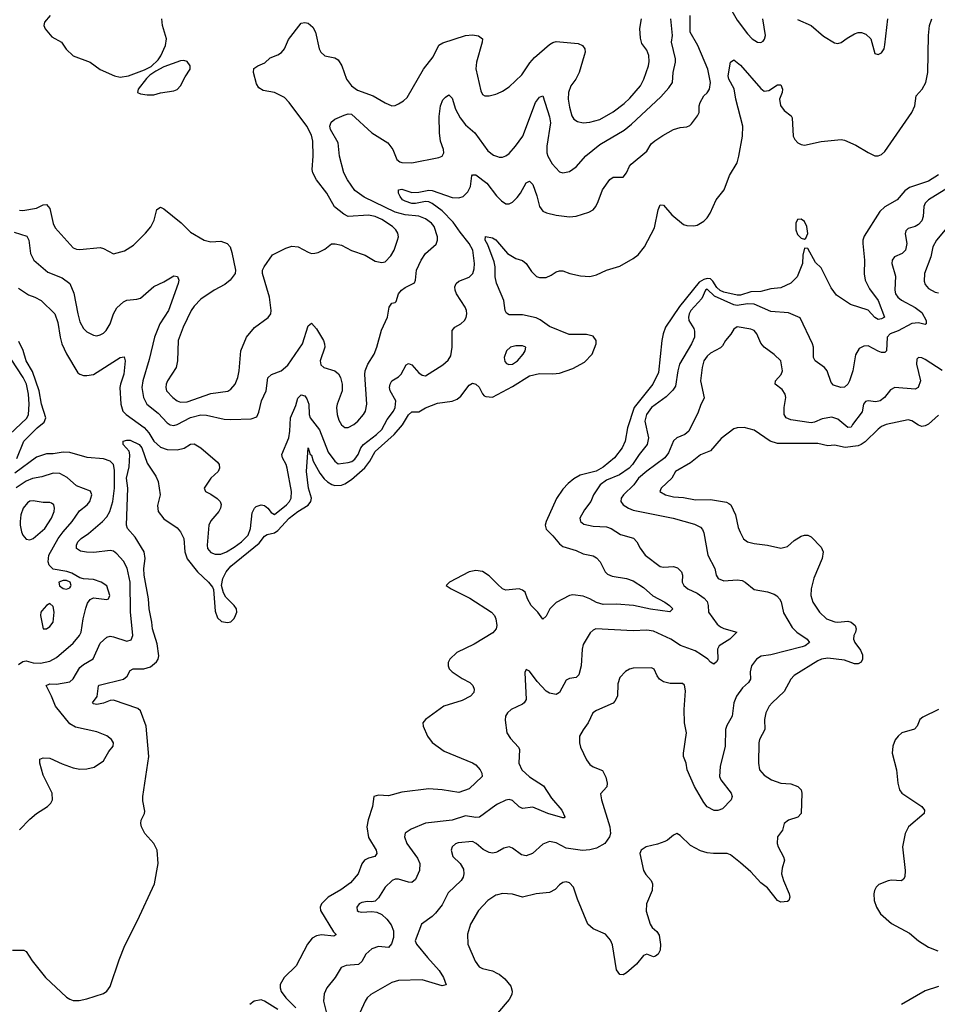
# Model space of a CAD drawing. Header units: inches. Extents: x 2001573 to 2220545, y 644482 to 846830.
# Tile 670 of 755: x 2137150 to 2142623, y 790531 to 796404. Entities that reach past the tile are written whole.
import ezdxf

# ---------------------------------------------------------------- set-up
doc = ezdxf.new("R2010")
doc.units = ezdxf.units.IN
doc.header["$MEASUREMENT"] = 0
doc.layers.add('C1739', color=7, linetype='Continuous')
doc.layers.add('C1749', color=7, linetype='Continuous')

msp = doc.modelspace()

# ---------------------------------------------------------------- linework, layer by layer
at = {"layer": 'C1739', "color": 5}
for points, elevation in [([(2137331.7, 796430), (2137298.7, 796390), (2137295.3, 796370), (2137302.6, 796350), (2137342, 796302), (2137400.7, 796270), (2137428.5, 796228.5), (2137468.4, 796188.4), (2137570.4, 796150.3), (2137630, 796108), (2137716.3, 796070), (2137750, 796062.4), (2137799.1, 796070), (2137894.8, 796105.2), (2137934.5, 796125.5), (2137975.9, 796164.1), (2137991.9, 796188.1), (2138019.9, 796250), (2138026.2, 796290), (2138002.5, 796370), (2137998, 796410)], 320), ([(2137150, 795267.7), (2137170, 795265.5), (2137250, 795280.7), (2137290, 795299.6), (2137310, 795301.1), (2137330, 795277.3), (2137349.5, 795189.5), (2137362.3, 795162.3), (2137470, 795043.1), (2137490, 795035.2), (2137510, 795034), (2137630, 795044.6), (2137650, 795040.3), (2137710, 795007.7), (2137774.9, 795025.1), (2137830, 795059.3), (2137901.1, 795130), (2137932.2, 795167.8), (2137951.5, 795208.5), (2137967.6, 795272.4), (2137990, 795285.3), (2138010, 795275.6), (2138113.2, 795193.2), (2138170, 795137.6), (2138250, 795088.7), (2138290, 795079.5), (2138350, 795083.1), (2138388.6, 795068.6), (2138404.9, 795050), (2138416.5, 795016.5), (2138436.5, 794910), (2138434.9, 794890), (2138404.9, 794850), (2138374.5, 794825.5), (2138309.6, 794790.4), (2138230, 794737.3), (2138190, 794696.2), (2138172.6, 794670), (2138126, 794570), (2138094.8, 794490), (2138091, 794370), (2138083.6, 794330), (2138031.3, 794250), (2138023.2, 794230), (2138021.2, 794210), (2138026, 794190), (2138063.6, 794150), (2138090, 794130.2), (2138110, 794122.5), (2138150, 794125.3), (2138290, 794174.6), (2138391.9, 794188.1), (2138410, 794199.6), (2138434.5, 794230), (2138450.6, 794269.4), (2138459.4, 794310), (2138469.9, 794430), (2138502.7, 794510), (2138550, 794569.1), (2138632.5, 794627.5), (2138647.7, 794650), (2138649.8, 794670.2), (2138641.1, 794750), (2138597.7, 794890), (2138599.1, 794910), (2138608, 794930), (2138657.7, 795002.3), (2138737.6, 795042.4), (2138774.3, 795054.3), (2138810.2, 795050.2), (2138870, 795018), (2138890, 795010.5), (2138910, 795010.6), (2138930, 795015.5), (2138970, 795035.5), (2139010, 795067.3), (2139032.5, 795067.5), (2139070, 795058.9), (2139130, 795028.2), (2139210, 794999.5), (2139270, 794964.5), (2139310, 794955.6), (2139330, 794960.3), (2139363.7, 794996.3), (2139383.5, 795030), (2139404.5, 795090), (2139408.7, 795110), (2139406.4, 795130), (2139394.5, 795150), (2139374.2, 795170), (2139310, 795212.3), (2139270, 795231.2), (2139230, 795238.4), (2139109.9, 795229.9), (2139083.4, 795243.4), (2139027.9, 795287.9), (2138981.7, 795370), (2138920.4, 795450), (2138898.5, 795490), (2138894.5, 795510), (2138900.9, 795590), (2138898.7, 795678.7), (2138890, 795714.5), (2138862, 795770), (2138757.6, 795910), (2138730, 795939.8), (2138670, 795969.8), (2138602.3, 795982.3), (2138577.5, 795997.5), (2138562.5, 796022.5), (2138544.3, 796090), (2138547.7, 796112.3), (2138570, 796128.4), (2138612.9, 796147.1), (2138643.6, 796176.4), (2138690, 796194.3), (2138712.1, 796207.9), (2138729, 796231), (2138754.1, 796285.9), (2138830, 796383.7), (2138850, 796387.9), (2138870, 796382.7), (2138898.9, 796358.9), (2138914.2, 796330), (2138937.3, 796230), (2138946.7, 796210), (2138969.5, 796189.5), (2139030, 796177.1), (2139050, 796163.9), (2139071.6, 796130), (2139099.4, 796050), (2139130, 796009.2), (2139164.8, 795984.8), (2139259.3, 795950), (2139330, 795907.6), (2139370, 795890.4), (2139390, 795893), (2139410, 795903), (2139439.8, 795920.2), (2139460.3, 795939.7), (2139559.5, 796110), (2139616.9, 796183.1), (2139650, 796251.7), (2139674.1, 796265.9), (2139809.8, 796310.2), (2139850, 796313.8), (2139887.4, 796307.4), (2139910.3, 796290), (2139908.9, 796270), (2139873.9, 796150), (2139871.6, 796111.6), (2139900.3, 795980.3), (2139910, 795958.8), (2139924.7, 795950), (2139950, 795950.5), (2139990, 795960.5), (2140000, 795964.7)], 280), ([(2137116.6, 795136.6), (2137193.2, 795113.2), (2137205.8, 795090), (2137215.8, 795010), (2137235.3, 794970), (2137317.5, 794897.5), (2137404.3, 794864.3), (2137449, 794830), (2137472.3, 794772.3), (2137496.2, 794650), (2137510, 794601.3), (2137530, 794563.1), (2137550, 794542), (2137590, 794522), (2137610, 794518.6), (2137630, 794523.8), (2137650, 794533.4), (2137666.6, 794550), (2137689.8, 794590), (2137710.4, 794649.6), (2137730, 794684.9), (2137770, 794721.3), (2137790.3, 794730.3), (2137850, 794736.9), (2137870, 794743.6), (2137950, 794812.2), (2138010, 794840.9), (2138070, 794877), (2138092.2, 794872.2), (2138098.7, 794850), (2138096, 794830), (2138038.7, 794670), (2137987, 794590), (2137953.4, 794510), (2137922.7, 794377.3), (2137885.1, 794250), (2137879.8, 794210), (2137887.8, 794150), (2137907.8, 794110), (2137976.7, 794056.7), (2138030, 793998.6), (2138047.6, 793987.6), (2138070, 793984.2), (2138090, 793989.5), (2138168.3, 794031.7), (2138230, 794046.6), (2138265.3, 794045.3), (2138370, 794022.3), (2138410, 794019.2), (2138530, 794022.6), (2138564.4, 794035.6), (2138577.5, 794062.5), (2138591.9, 794130), (2138619.4, 794190), (2138631.2, 794268.8), (2138651.2, 794288.8), (2138710, 794310.3), (2138750, 794343.6), (2138836.8, 794470), (2138870, 794578.8), (2138890, 794594), (2138920.5, 794560.5), (2138962, 794490), (2138968.9, 794470), (2138970.2, 794450), (2138942.9, 794370), (2138946.3, 794346.3), (2138964.9, 794330), (2139030.2, 794310.2), (2139051.8, 794291.8), (2139064.4, 794270), (2139072.8, 794230), (2139072.8, 794190), (2139044.5, 794110), (2139040.7, 794090), (2139043.2, 794050), (2139054.5, 794014.5), (2139070, 793986.7), (2139090, 793971.7), (2139110, 793971.6), (2139143.6, 793990), (2139166.6, 794010), (2139201.7, 794050), (2139213.1, 794070), (2139219.8, 794110), (2139207.8, 794287.8), (2139210.7, 794310), (2139226.8, 794350), (2139263.7, 794410), (2139281.2, 794450), (2139307.9, 794552.1), (2139343.5, 794630), (2139354, 794690), (2139370, 794713), (2139390, 794717.3), (2139396.6, 794723.4), (2139409.6, 794770), (2139427, 794790), (2139450, 794806.7), (2139505.8, 794834.2), (2139511.5, 794850), (2139517.2, 794910), (2139544.5, 794970), (2139569.9, 795010.1), (2139633.8, 795066.2), (2139643.1, 795090), (2139642.8, 795110), (2139621.6, 795170), (2139605.6, 795190), (2139570, 795216.3), (2139531.8, 795231.8), (2139450, 795239.7), (2139390, 795256.5), (2139205.1, 795345.1), (2139150, 795386), (2139104.7, 795450), (2139083.9, 795490), (2139058, 795590), (2139049.9, 795670), (2139004.2, 795750), (2138999.2, 795770), (2139007.4, 795792.6), (2139029.9, 795810.1), (2139084.9, 795835.1), (2139110, 795841.9), (2139130, 795839.8), (2139250, 795729.4), (2139346.3, 795670), (2139375.3, 795630), (2139399.6, 795570), (2139416.9, 795556.9), (2139430, 795552.6), (2139490, 795551.4), (2139650, 795582.7), (2139670.6, 795589.4), (2139680.3, 795610), (2139678.9, 795630), (2139660, 795680), (2139654.9, 795730), (2139652.4, 795827.6), (2139659.3, 795890), (2139674.5, 795925.5), (2139690, 795943), (2139710, 795955.5), (2139730, 795936.3), (2139750.1, 795870), (2139778.2, 795818.2), (2139810, 795777.8), (2139865, 795730), (2139942, 795622), (2139976.7, 795596.7), (2140000, 795588.3)], 260), ([(2137142.4, 794802.4), (2137203.1, 794763.1), (2137240.5, 794750), (2137277.6, 794730), (2137360.3, 794650), (2137378.6, 794598.6), (2137390.8, 794510), (2137402.5, 794470), (2137430, 794411.6), (2137498, 794298), (2137510, 794288.9), (2137530, 794282.7), (2137550, 794281.2), (2137590, 794288.4), (2137749.5, 794390), (2137774, 794394), (2137779.5, 794370), (2137771.7, 794290), (2137750.9, 794230), (2137748.6, 794210), (2137752.9, 794110), (2137764.7, 794070), (2137785.5, 794050), (2137892, 793972), (2137919.9, 793939.9), (2137950.8, 793890), (2137990, 793853.6), (2138030, 793839.8), (2138090, 793838.2), (2138130.8, 793849.2), (2138170, 793872.2), (2138190, 793874), (2138231.2, 793851.2), (2138330, 793765.5), (2138339.5, 793750), (2138342.3, 793730), (2138333.1, 793710), (2138290.4, 793670), (2138251.3, 793610), (2138258, 793590), (2138290, 793574.8), (2138328.3, 793548.3), (2138346.8, 793530), (2138352.4, 793512.4), (2138347.7, 793490), (2138337.1, 793470), (2138290, 793415.6), (2138278.5, 793390), (2138267.6, 793270), (2138270.3, 793250), (2138290, 793225.2), (2138315.5, 793215.5), (2138350, 793215.5), (2138384.7, 793230), (2138430, 793257), (2138473.7, 793290), (2138512.8, 793330), (2138526.5, 793370), (2138536.4, 793463.5), (2138549.9, 793490.1), (2138560.4, 793499.6), (2138590, 793510.2), (2138610, 793506), (2138630.8, 793490.8), (2138650, 793464.9), (2138670, 793452), (2138740.7, 793510), (2138758.5, 793530), (2138768.9, 793550), (2138770.6, 793590), (2138744.8, 793730), (2138739.8, 793750), (2138718, 793790), (2138714.2, 793810), (2138756.1, 793910), (2138762.3, 793950), (2138765, 794030), (2138797.4, 794102.6), (2138810, 794147.3), (2138821.1, 794158.9), (2138830, 794165.7), (2138850, 794160.3), (2138863.5, 794143.5), (2138875.2, 794110), (2138876.6, 794050), (2138882.5, 794030), (2138938.1, 793958.1), (2138990, 793825.1), (2139030, 793771.2), (2139050, 793755.5), (2139110, 793762.3), (2139131.5, 793768.5), (2139150, 793782.7), (2139168.1, 793810), (2139185.2, 793850), (2139200.5, 793870), (2139279.1, 793930), (2139310, 793959.4), (2139341.1, 794018.9), (2139379.9, 794070), (2139390.4, 794090), (2139393.1, 794130), (2139360.3, 794190), (2139356.1, 794210), (2139359.1, 794230), (2139370, 794250.5), (2139410, 794273), (2139425.1, 794290), (2139454.6, 794345.4), (2139470, 794353.4), (2139490, 794345.5), (2139530, 794297.8), (2139550, 794283.8), (2139570, 794279.7), (2139674.9, 794345.1), (2139706.1, 794373.9), (2139721.6, 794398.4), (2139729.9, 794450), (2139729.1, 794550.9), (2139745.1, 794570), (2139780.7, 794590), (2139803.6, 794610), (2139812.9, 794627.1), (2139816.4, 794650), (2139815, 794670), (2139807.4, 794690), (2139755.3, 794770), (2139746.8, 794790), (2139745.1, 794810), (2139753.6, 794830), (2139770, 794844.9), (2139830, 794868.9), (2139852.4, 794890), (2139860.9, 794919.1), (2139863.4, 794950), (2139851.9, 795030), (2139831, 795070), (2139776.5, 795136.5), (2139736, 795196), (2139670, 795263.2), (2139610, 795307.9), (2139590, 795317.5), (2139570, 795320.1), (2139510, 795307.6), (2139490, 795307.6), (2139450, 795321.4), (2139433.6, 795330), (2139419.7, 795350), (2139409.7, 795370), (2139409.7, 795390.3), (2139430, 795392.4), (2139490, 795373.7), (2139530, 795375.3), (2139590, 795386.9), (2139610, 795384.5), (2139730, 795342.7), (2139770, 795341.4), (2139794.3, 795350), (2139823.5, 795376.5), (2139839.8, 795410), (2139847.1, 795472.9), (2139850, 795478.8), (2139870, 795478.4), (2139936.5, 795430), (2139994.2, 795354.2), (2140000, 795348.4)], 240), ([(2140000, 794817.8), (2139993.4, 794833.4), (2139986.2, 794870), (2139986.8, 794930), (2139980.5, 794960.5), (2139942.2, 795062.2), (2139926.4, 795090), (2139928.5, 795111.5), (2139970, 795104), (2139990, 795091.3), (2140000, 795079.7)], 220), ([(2137132.5, 793787.5), (2137174.6, 793890), (2137255.2, 793970), (2137296.3, 794003.7), (2137306.2, 794030), (2137280.3, 794110), (2137265.9, 794190), (2137226.1, 794306.1), (2137189.9, 794370), (2137171.4, 794431.4), (2137144.9, 794484.9)], 240), ([(2137090.5, 793930), (2137192.5, 794027.5), (2137202.3, 794050), (2137206.2, 794110), (2137202.5, 794170), (2137190.6, 794230), (2137172, 794270), (2137098.9, 794378.9)], 260), ([(2137106.9, 790853.1), (2137174.7, 790854.7), (2137190, 790846.7), (2137225, 790790), (2137305.2, 790690), (2137430, 790574), (2137450, 790561.1), (2137470, 790553.4), (2137505.6, 790554.4), (2137550, 790563.1), (2137650, 790595.8), (2137670.8, 790609.2), (2137690, 790636.9), (2137743.3, 790796.7), (2137777.8, 790882.2), (2137852.3, 791030), (2137953.9, 791250), (2137975.9, 791370), (2137970.6, 791450), (2137950, 791489.6), (2137896.9, 791550), (2137876.2, 791590), (2137873.6, 791610), (2137875.1, 791630), (2137894.7, 791670), (2137896.6, 791683.4), (2137884.6, 791744.6), (2137884.1, 791770), (2137919.9, 792010), (2137904.6, 792190), (2137870, 792282.4), (2137855, 792295), (2137710, 792344.6), (2137690, 792344.2), (2137650, 792327.7), (2137610, 792319.8), (2137590, 792324), (2137585.3, 792330), (2137612.6, 792367.4), (2137621, 792430), (2137625, 792435), (2137769.9, 792470.1), (2137791.8, 792488.2), (2137810, 792522.4), (2137827.2, 792532.8), (2137890, 792532.7), (2137930, 792544.3), (2137965.9, 792574.1), (2137975.9, 792590), (2137979.6, 792610), (2137970, 792680.7), (2137942.7, 792770), (2137938.8, 792810), (2137921.7, 792890), (2137918.7, 792950), (2137892.2, 793090), (2137891.4, 793130), (2137898.1, 793190), (2137893.7, 793230), (2137838.4, 793318.4), (2137794, 793370), (2137786.6, 793390), (2137796.3, 793610), (2137788, 793670), (2137802.7, 793737.3), (2137807.9, 793808), (2137803.1, 793830), (2137767.6, 793870), (2137767.6, 793890), (2137790, 793896.5), (2137810, 793895.5), (2137862, 793870), (2137879.5, 793850), (2137910, 793758.7), (2137961.8, 793681.8), (2137976.5, 793650), (2137987.9, 793570), (2137972.9, 793507.1), (2137975.4, 793470), (2138010, 793426.2), (2138090, 793372.4), (2138110, 793350.3), (2138128.4, 793310), (2138134.4, 793230), (2138148.7, 793188.7), (2138210.6, 793110.6), (2138277.4, 793050), (2138300.2, 793020.2), (2138305.3, 793005.3), (2138316.6, 792876.6), (2138330, 792836.3), (2138354.6, 792814.6), (2138390, 792808.9), (2138410, 792812.9), (2138430, 792831.8), (2138437.9, 792850), (2138444.5, 792870), (2138442.6, 792890), (2138429.2, 792910), (2138380, 792960), (2138366, 792986), (2138354.1, 793030), (2138361.1, 793070), (2138381.9, 793110), (2138410, 793144), (2138577.6, 793282.4), (2138610, 793323.5), (2138626.4, 793333.6), (2138670, 793343), (2138690, 793356.7), (2138758.1, 793430), (2138809.9, 793470), (2138871.6, 793508.4), (2138887.4, 793530), (2138890.4, 793550), (2138873, 793610), (2138860.4, 793710), (2138870, 793850.4), (2138882, 793810), (2138890, 793806), (2138900.7, 793770), (2138940, 793700), (2138965.9, 793665.9), (2138986.8, 793646.8), (2139012.1, 793632.1), (2139030, 793626.7), (2139070, 793628.7), (2139090, 793635.5), (2139130, 793660.8), (2139208.3, 793731.7), (2139237.9, 793770), (2139271.1, 793828.9), (2139384.5, 793930), (2139433, 793987), (2139470, 794048.1), (2139490, 794065.2), (2139530, 794064.9), (2139570.5, 794089.4), (2139643.1, 794116.9), (2139730, 794129.3), (2139759.4, 794140.6), (2139781.6, 794158.4), (2139830, 794224.4), (2139850, 794236.4), (2139870, 794230.4), (2139890, 794212.4), (2139910, 794172.7), (2139921.4, 794161.4), (2139930, 794156.1), (2139970, 794153.4), (2140000, 794169.1)], 220), ([(2137149, 791571), (2137210, 791634.8), (2137250, 791669.5), (2137315.8, 791710), (2137336.4, 791730), (2137345.7, 791750), (2137343.1, 791790), (2137290, 791897.2), (2137271.5, 791970), (2137270, 791993.4), (2137290, 792002), (2137330, 791999), (2137404.6, 791964.6), (2137470, 791940.9), (2137510, 791933.1), (2137550, 791934.9), (2137595.4, 791944.6), (2137650, 791983.7), (2137681.7, 792038.3), (2137708.2, 792070), (2137709.7, 792090), (2137698.2, 792110), (2137670, 792132.6), (2137610, 792156.8), (2137483.2, 792183.2), (2137450, 792203.9), (2137364.8, 792310), (2137341, 792370), (2137307.9, 792432.1), (2137330, 792442.2), (2137370, 792440.8), (2137450, 792453.6), (2137470, 792472.9), (2137510, 792539.8), (2137530, 792557), (2137588.6, 792591.4), (2137630, 792685.7), (2137670, 792721.5), (2137690, 792726), (2137710, 792723.2), (2137790, 792697.7), (2137815.4, 792704.6), (2137826, 792730), (2137811.6, 792871.6), (2137808.8, 793050), (2137791.7, 793131.7), (2137770, 793175.1), (2137730, 793219.1), (2137710, 793233.1), (2137690, 793237.4), (2137593.4, 793226.6), (2137548.1, 793228.1), (2137513.1, 793233.1), (2137489.8, 793250), (2137488.9, 793270), (2137498, 793290), (2137517.2, 793310), (2137561, 793339), (2137644.7, 793410), (2137670, 793438), (2137688.4, 793471.6), (2137705.9, 793530), (2137716.5, 793610), (2137716.4, 793716.5), (2137710, 793751.6), (2137689.8, 793770), (2137650, 793784.4), (2137553.3, 793793.3), (2137450, 793823.2), (2137410, 793825.5), (2137350, 793815.2), (2137310, 793813.8), (2137250, 793795.4), (2137120.9, 793699.1)], 240), ([(2137142.8, 792557.2), (2137170, 792575.9), (2137190, 792579.8), (2137230, 792568.8), (2137274.6, 792565.4), (2137330, 792578), (2137370, 792599.1), (2137470, 792684.4), (2137508, 792730), (2137516.5, 792750), (2137529.2, 792830.8), (2137545.3, 792894.7), (2137555.5, 792924.5), (2137570, 792945.5), (2137590, 792955.5), (2137670, 792945.3), (2137679.3, 792950), (2137687.6, 792970), (2137670, 793026.6), (2137636, 793050), (2137590, 793065.1), (2137530, 793068.8), (2137510, 793075.2), (2137462.1, 793102.1), (2137432.1, 793112.1), (2137350, 793126.3), (2137325.4, 793150), (2137319.4, 793170), (2137324.9, 793210), (2137379.4, 793310), (2137408.8, 793350), (2137463.7, 793410), (2137506.2, 793473.9), (2137553.3, 793510), (2137569.6, 793530), (2137581.3, 793570), (2137571.9, 793591.9), (2137490, 793623.5), (2137432.6, 793672.6), (2137390, 793697), (2137350, 793699.9), (2137282.3, 793677.7), (2137227, 793667), (2137190, 793652.5), (2137130, 793611.4)], 260), ([(2140000, 793038), (2139950, 793087), (2139910, 793113.2), (2139870, 793118.8), (2139830.2, 793109.8), (2139714, 793050), (2139694, 793030), (2139723, 793010), (2139834.6, 792954.6), (2139964.4, 792870), (2139981.3, 792850), (2139990.2, 792830), (2139996.9, 792790), (2139991.3, 792770), (2139972.2, 792747.8), (2139859.9, 792680.1), (2139758.2, 792630), (2139715.5, 792590), (2139705.5, 792570), (2139704.9, 792550), (2139712.2, 792532.2), (2139730, 792513.4), (2139790, 792473.6), (2139834.9, 792450), (2139853.2, 792433.2), (2139860.3, 792410), (2139858, 792390), (2139838.7, 792370), (2139790, 792343.5), (2139680.3, 792310), (2139570.5, 792230), (2139554.9, 792210), (2139556.9, 792190), (2139582.3, 792130), (2139610, 792093.6), (2139681.1, 792041.1), (2139850, 791972.1), (2139870, 791959.6), (2139896.5, 791930), (2139907.2, 791910), (2139908, 791890), (2139830, 791816.9), (2139770, 791794.8), (2139670, 791810.6), (2139590, 791815.5), (2139430, 791796.8), (2139350, 791773.6), (2139290, 791778.3), (2139263, 791770), (2139253.8, 791710), (2139227.7, 791632.3), (2139219.9, 791590), (2139230, 791525.7), (2139275.8, 791450), (2139281.1, 791430), (2139267.8, 791412.2), (2139230, 791402.2), (2139206, 791390), (2139190.2, 791369.8), (2139168.6, 791310), (2139123.7, 791256.3), (2139066.6, 791213.4), (2138989.3, 791170), (2138951.3, 791130), (2138943.2, 791110), (2138944, 791090), (2139022.8, 790962.8), (2139036, 790950), (2139035.4, 790944.6), (2139023, 790937), (2138950, 790945.9), (2138920.4, 790939.6), (2138894.8, 790925.2), (2138866.8, 790890), (2138800, 790760), (2138728.1, 790690), (2138703.6, 790650), (2138703.1, 790630), (2138710, 790606.9), (2138737, 790570), (2138796.6, 790510)], 220), ([(2140000, 791724.1), (2139990, 791719.1), (2139893.2, 791646.9), (2139870, 791644.9), (2139810, 791655.2), (2139730, 791629.8), (2139570, 791611.1), (2139484.5, 791575.5), (2139448.8, 791551.2), (2139444.4, 791530), (2139458.3, 791490), (2139523.7, 791403.7), (2139537.7, 791370), (2139534.8, 791330), (2139510, 791274.7), (2139490, 791257.6), (2139470, 791259.4), (2139410, 791277.3), (2139390, 791277.1), (2139372.7, 791270), (2139330.3, 791230), (2139290, 791166.6), (2139270, 791146.6), (2139250, 791141.6), (2139224.7, 791144.7), (2139190, 791139.1), (2139174.9, 791130), (2139161.3, 791110), (2139163, 791090), (2139170, 791085.3), (2139190, 791080.9), (2139250, 791084.6), (2139281.2, 791081.2), (2139310, 791066), (2139339.3, 791039.3), (2139365.9, 791005.9), (2139379.3, 790970), (2139379.1, 790930), (2139367.8, 790892.2), (2139350, 790869), (2139290, 790875.2), (2139250, 790862.9), (2139214.4, 790830), (2139190, 790787.3), (2139171.8, 790768.2), (2139098, 790762), (2139068, 790750), (2139032, 790690), (2138982.4, 790630), (2138965.7, 790594.3), (2138962, 790550), (2138982.5, 790470)], 240), ([(2140000, 791441.2), (2139990, 791435.8), (2139970, 791432.6), (2139950, 791437.3), (2139913.7, 791453.7), (2139873.6, 791490), (2139850, 791502.7), (2139766.2, 791493.9), (2139750, 791488.7), (2139729.2, 791470), (2139723.5, 791450), (2139733.4, 791413.4), (2139777.6, 791370), (2139796.9, 791336.9), (2139798.9, 791310), (2139794.6, 791290), (2139783.7, 791270), (2139705, 791195), (2139670, 791125.1), (2139630, 791075.4), (2139610, 791055.1), (2139546.7, 791010), (2139508.4, 790910), (2139517.6, 790890), (2139582, 790810), (2139652.2, 790732.2), (2139677.6, 790690), (2139693.8, 790646.2), (2139670, 790642), (2139550, 790676.8), (2139410, 790672.7), (2139370, 790661), (2139245.3, 790590), (2139223.6, 790570), (2139210.3, 790550), (2139179, 790481)], 260), ([(2140000, 791184.7), (2139990, 791182), (2139943.1, 791150), (2139887.6, 791090), (2139839.6, 791010), (2139822, 790950), (2139823.2, 790890), (2139867.6, 790787.6), (2139890, 790755.5), (2139910, 790743.8), (2139971, 790730), (2140000, 790715.6)], 280), ([(2138690, 790499.7), (2138610, 790549.9), (2138590, 790557.7), (2138549, 790550), (2138522.9, 790530)], 220)]:
    msp.add_lwpolyline(points, dxfattribs=dict(at, elevation=elevation))
for points, elevation in [([(2138130, 796161.5), (2138110, 796158.4), (2138010, 796122.1), (2137963.3, 796096.7), (2137926.6, 796073.4), (2137906.3, 796053.7), (2137857.8, 795990), (2137853.4, 795970), (2137870, 795962.3), (2137910, 795955.2), (2137950, 795956.9), (2137990, 795968.4), (2138070, 795980.4), (2138090, 795988.2), (2138109.6, 796010), (2138136.9, 796063.1), (2138167.7, 796110), (2138166.2, 796130), (2138150, 796155.5)], 320), ([(2137230, 793535.2), (2137210, 793531.3), (2137197, 793523), (2137170.9, 793490), (2137158.1, 793450), (2137153.6, 793410), (2137152.5, 793390), (2137161.8, 793350), (2137170, 793330.4), (2137190, 793304.9), (2137210, 793300.9), (2137230, 793309.1), (2137300.7, 793370), (2137340.7, 793430), (2137355.9, 793470), (2137357.8, 793490), (2137353.3, 793510), (2137340, 793520), (2137330, 793524.8), (2137290, 793523.4)], 280), ([(2137410, 793058.5), (2137384.4, 793050), (2137387.2, 793027.2), (2137410, 793012.1), (2137430, 793007.3), (2137450, 793014.8), (2137455.7, 793024.3), (2137458.3, 793030), (2137451.1, 793050), (2137430, 793058.2)], 280), ([(2137330, 792922.7), (2137310, 792909.5), (2137281.5, 792878.5), (2137276.4, 792870), (2137274.9, 792850), (2137290, 792771), (2137310, 792770.5), (2137330, 792784.9), (2137350, 792811), (2137356.9, 792870), (2137350, 792904)], 280)]:
    msp.add_lwpolyline(points, close=True, dxfattribs=dict(at, elevation=elevation))
at = {"layer": 'C1749', "color": 5}
for points, elevation in [([(2140000, 795348.4), (2140024.3, 795324.3), (2140050, 795306.4), (2140070, 795305.3), (2140090, 795316), (2140116.9, 795343.1), (2140137.4, 795370), (2140170, 795430.5), (2140190, 795440.4), (2140210, 795420.5), (2140234.2, 795354.2), (2140250, 795290.7), (2140270, 795262.4), (2140291.7, 795251.7), (2140350, 795238.7), (2140430, 795228.9), (2140470, 795232), (2140544, 795256), (2140570, 795270.5), (2140585.6, 795290), (2140600.4, 795319.6), (2140627.1, 795390), (2140669.2, 795450.8), (2140690, 795464.9), (2140750, 795464.2), (2140769.9, 795490.2), (2140788, 795530), (2140798, 795542), (2140890, 795619.5), (2140916.6, 795663.4), (2140937.8, 795682.2), (2140985.6, 795714.4), (2141050, 795748.9), (2141090, 795760.3), (2141130, 795764.9), (2141147.6, 795772.4), (2141157.4, 795782.6), (2141193.3, 795830), (2141202.4, 795850), (2141202.9, 795890), (2141208.4, 795910), (2141230, 795950.6), (2141251.1, 795968.9), (2141265.1, 795990), (2141270.9, 796030), (2141255.3, 796110), (2141193.9, 796250), (2141148.3, 796330), (2141149.9, 796429.9)], 240), ([(2141396.9, 796456.9), (2141430, 796401.3), (2141490, 796319.3), (2141518.4, 796290), (2141550, 796270.4), (2141570, 796268.4), (2141583.6, 796276.4), (2141592.6, 796287.4), (2141598.9, 796310), (2141581.5, 796410)], 240), ([(2140000, 795079.7), (2140060.4, 795010), (2140110, 794980.4), (2140150, 794968), (2140170.4, 794950), (2140201.8, 794901.8), (2140232.8, 794872.7), (2140250, 794866.4), (2140290, 794866.7), (2140320.4, 794879.6), (2140350, 794900.4), (2140370, 794906.4), (2140390, 794906), (2140431.3, 794890), (2140495.8, 794875.8), (2140550, 794873.1), (2140590, 794881.7), (2140650, 794910.2), (2140730, 794933.2), (2140810, 794979), (2140838.8, 795001.2), (2140877.3, 795050), (2140937.1, 795163), (2140959.1, 795270), (2140970, 795299.1), (2140990, 795298), (2141039.8, 795239.8), (2141110, 795183.2), (2141130, 795176.5), (2141170, 795174.7), (2141190, 795179.3), (2141230, 795201.6), (2141250, 795222), (2141268.2, 795250), (2141303.7, 795330), (2141352.2, 795390), (2141384.4, 795475.6), (2141428.4, 795550), (2141439.2, 795590), (2141460.4, 795710), (2141463, 795770), (2141421.3, 795930), (2141411.9, 795991.9), (2141380.2, 796050), (2141376.3, 796070), (2141390, 796151), (2141410, 796164.9), (2141450, 796133.7), (2141570, 795993.7), (2141590, 795978.3), (2141618.8, 795981.2), (2141670, 796014.9), (2141690, 796014.8), (2141699.3, 795990), (2141697.1, 795970), (2141682, 795930), (2141687, 795893), (2141710, 795862), (2141751.6, 795831.5), (2141758, 795818), (2141763.8, 795710), (2141772.6, 795690), (2141790.3, 795670), (2141810, 795658.9), (2141830, 795656.1), (2141930, 795677.2), (2142050, 795689.2), (2142070, 795686), (2142136.8, 795656.8), (2142210, 795612), (2142250, 795593), (2142270, 795592), (2142290, 795599.7), (2142310, 795617.8), (2142470.7, 795850), (2142488.1, 795890), (2142497.2, 795950), (2142531.8, 795990), (2142554.6, 796030), (2142567.2, 796090), (2142570.9, 796310), (2142577.2, 796370), (2142589.7, 796410.3)], 220), ([(2140000, 795964.7), (2140030, 795977.1), (2140070, 796003.8), (2140144.2, 796075.8), (2140193.3, 796146.7), (2140221.2, 796178.8), (2140310, 796255.8), (2140330, 796268.8), (2140350, 796274.6), (2140481.8, 796261.8), (2140507.7, 796250), (2140520.3, 796230), (2140522.3, 796210), (2140517.8, 796190), (2140486.5, 796090), (2140466.4, 796050), (2140438.2, 796010), (2140423.5, 795970), (2140421.8, 795930), (2140430, 795882.8), (2140443.9, 795830), (2140455.8, 795810), (2140476.2, 795796.2), (2140510, 795789.2), (2140550, 795792.7), (2140610, 795808.7), (2140690, 795855.2), (2140755.5, 795904.5), (2140790, 795937.1), (2140852.1, 796010), (2140872.7, 796050), (2140900.8, 796130), (2140905, 796155), (2140902.5, 796190), (2140890, 796222.9), (2140861.6, 796261.6), (2140853.2, 796293.2), (2140848.8, 796351.2), (2140858, 796410)], 280), ([(2140000, 795588.3), (2140010, 795584.7), (2140030, 795584.7), (2140050, 795592.3), (2140070, 795606.9), (2140108.2, 795650), (2140151.9, 795710), (2140226.6, 795910), (2140250, 795943.1), (2140270, 795950.5), (2140310, 795825.5), (2140315.6, 795790), (2140294, 795650), (2140294.3, 795610), (2140300.2, 795590), (2140325.4, 795545.4), (2140370, 795497.4), (2140390, 795491.5), (2140430, 795499), (2140470, 795526), (2140527.4, 795592.6), (2140610, 795659.7), (2140755.4, 795744.6), (2140799.9, 795780.1), (2140975, 795945), (2141022.3, 795997.7), (2141043.1, 796030), (2141047.3, 796090), (2141062.3, 796150), (2141061.8, 796170), (2141037.4, 796270), (2141043.8, 796310), (2141033.2, 796410)], 260), ([(2141790, 796405.4), (2141870, 796368.9), (2141945.1, 796305.1), (2142010, 796266.8), (2142030, 796262.8), (2142050, 796267.3), (2142085.4, 796294.6), (2142130, 796320.7), (2142150, 796327.3), (2142170, 796327.3), (2142197.1, 796317.1), (2142226.8, 796290), (2142250, 796202), (2142270, 796196), (2142290, 796206), (2142305.2, 796230), (2142310, 796254), (2142328, 796410)], 240), ([(2142630, 795478.5), (2142570, 795441.5), (2142457.6, 795402.4), (2142430, 795382.8), (2142383.2, 795330), (2142310, 795287.3), (2142280.7, 795260.7), (2142187.4, 795112.6), (2142178.9, 795090), (2142177.8, 795070), (2142188.1, 794970), (2142187.6, 794887.6), (2142192.9, 794850), (2142218.3, 794798.4), (2142270.3, 794729.7), (2142308, 794630), (2142290, 794618.9), (2142270, 794616.9), (2142250, 794628.4), (2142210.6, 794670.6), (2142104.7, 794704.7), (2142021.3, 794761.3), (2141990, 794804.5), (2141930, 794923.7), (2141896.4, 794956.4), (2141850, 795039), (2141830, 795042), (2141821.3, 794998.7), (2141818.3, 794950), (2141787.3, 794870), (2141750, 794833.2), (2141690, 794805.7), (2141630, 794799.1), (2141570, 794783.9), (2141510, 794780.8), (2141450, 794761.6), (2141430, 794761.1), (2141350, 794779.3), (2141328.3, 794788.3), (2141307.1, 794807.1), (2141284.6, 794844.6), (2141270, 794858.3), (2141250, 794860.8), (2141230, 794855), (2141201.9, 794838.1), (2141085.6, 794694.4), (2141002, 794570), (2140987.9, 794530), (2140980.2, 794490), (2140959.3, 794300.7), (2140927.3, 794230), (2140816, 794090), (2140775.4, 793970), (2140761.5, 793890), (2140742.5, 793850), (2140697.2, 793790), (2140630, 793734.3), (2140588.2, 793711.8), (2140493.3, 793686.7), (2140454.6, 793665.4), (2140421.9, 793638.1), (2140390, 793603.9), (2140352.3, 793547.7), (2140289.5, 793410), (2140285, 793390), (2140290, 793364.4), (2140330, 793326), (2140370, 793278.4), (2140390, 793262.7), (2140470, 793237.6), (2140510, 793218.2), (2140570, 793205.2), (2140590, 793194.3), (2140611.3, 793170), (2140641.5, 793110), (2140656.2, 793096.2), (2140684.2, 793084.2), (2140769.8, 793070.2), (2140810, 793056.1), (2140870, 793017.7), (2140927.1, 792967.1), (2140997.6, 792930), (2141026, 792910), (2141044.9, 792890), (2141027.7, 792872.3), (2140912, 792888), (2140810.6, 792910.6), (2140710, 792917.3), (2140630, 792915), (2140590, 792927.5), (2140550, 792950.4), (2140510, 792965.2), (2140450, 792974), (2140430, 792969), (2140350, 792927.7), (2140312.6, 792890), (2140290, 792846.6), (2140270, 792829.2), (2140240.4, 792870), (2140201.2, 792910), (2140179.8, 792950), (2140165.1, 792990), (2140150, 793001.5), (2140130, 793008.6), (2140050, 793000.5), (2140030, 793008.7), (2140000, 793038)], 220), ([(2142690, 795403.6), (2142570.2, 795330), (2142550.2, 795310), (2142542.2, 795290), (2142538.9, 795230), (2142530, 795204.2), (2142510, 795182), (2142490, 795171.2), (2142450, 795159.6), (2142435.6, 795144.4), (2142432.2, 795127.8), (2142440.2, 795070), (2142434, 795030), (2142413, 795010), (2142367.2, 794990), (2142352.9, 794970), (2142351.4, 794950), (2142374.2, 794874.2), (2142369.5, 794790.5), (2142374.4, 794770), (2142387.1, 794750), (2142410, 794730.9), (2142490, 794688.1), (2142530, 794657.1), (2142556.3, 794610), (2142555.8, 794590), (2142550, 794585.4), (2142510, 794595.7), (2142470, 794592.1), (2142390, 794548), (2142341.5, 794530), (2142323.9, 794510), (2142319.7, 794430), (2142310, 794419.2), (2142290, 794419.9), (2142270, 794427.5), (2142210, 794458), (2142183.8, 794456.2), (2142157.8, 794442.2), (2142135.1, 794404.9), (2142118.9, 794310), (2142098.6, 794250), (2142090, 794229.7), (2142070, 794213), (2142048, 794210), (2142003.5, 794223.5), (2141990, 794240.9), (2141965.3, 794310), (2141950, 794328.7), (2141893.5, 794370), (2141884.5, 794390), (2141883.8, 794450), (2141879.3, 794470), (2141805.6, 794625.6), (2141735.2, 794655.2), (2141630, 794663.2), (2141530, 794707.7), (2141490, 794709.9), (2141430, 794700.1), (2141410, 794704.2), (2141294.9, 794754.9), (2141250, 794796.5), (2141240.9, 794790), (2141217.9, 794742.1), (2141153, 794670), (2141142.7, 794650), (2141138.4, 794630), (2141142, 794610), (2141170, 794562.8), (2141174.4, 794545.6), (2141174.3, 794510), (2141157.5, 794470), (2141085.9, 794350), (2141075, 794310), (2141061.6, 794218.4), (2141045.8, 794194.2), (2141005.4, 794154.6), (2140918, 794090), (2140888.1, 794050), (2140878, 794010), (2140901, 793910), (2140893, 793870), (2140845, 793810), (2140805.3, 793750), (2140785.5, 793730), (2140726.8, 793690), (2140650, 793656.6), (2140611.6, 793630), (2140572.2, 793570), (2140555.8, 793530), (2140519.8, 793480.2), (2140491.7, 793430), (2140494.4, 793410), (2140515.2, 793395.2), (2140570, 793383.9), (2140650, 793379.7), (2140677.6, 793370), (2140734.4, 793334.4), (2140811.6, 793311.6), (2140831.8, 793290), (2140851.5, 793251.5), (2140880.5, 793210), (2140970, 793142.3), (2140990, 793138.5), (2141050, 793142.2), (2141074, 793134), (2141097.3, 793110), (2141102.5, 793090), (2141101.8, 793050), (2141111.3, 793030), (2141134.3, 793010), (2141190, 792984.3), (2141232.9, 792952.9), (2141250, 792934.5), (2141256.8, 792910), (2141258.6, 792870), (2141310, 792799.3), (2141330, 792782), (2141350, 792772.2), (2141426.8, 792750), (2141384.9, 792710), (2141321.7, 792670), (2141311.3, 792648.7), (2141313, 792587), (2141306.9, 792573.1), (2141290, 792560.7), (2141270, 792571.8), (2141253.6, 792590), (2141216.3, 792616.3), (2141178.7, 792638.7), (2141090.9, 792670.9), (2141033.2, 792710), (2140930, 792757.1), (2140890, 792762), (2140810, 792758.5), (2140586, 792770), (2140570, 792763.6), (2140552.7, 792747.3), (2140510, 792677.2), (2140504.4, 792650), (2140498.2, 792550), (2140484.1, 792495.9), (2140470, 792480.5), (2140430, 792474), (2140410, 792463.6), (2140370.3, 792390), (2140350, 792379.8), (2140310, 792387.9), (2140290, 792398.7), (2140236.7, 792456.6), (2140190, 792518.4), (2140170, 792529), (2140162.4, 792510), (2140170.2, 792350), (2140159.6, 792330), (2140150, 792322), (2140082, 792290), (2140060.4, 792270), (2140048.2, 792250), (2140046.6, 792226.6), (2140056.3, 792150), (2140077.3, 792117.3), (2140125.3, 792065.3), (2140130.3, 792050), (2140127.4, 791970), (2140144.2, 791930), (2140190, 791888.2), (2140274.1, 791834.1), (2140321.1, 791761.1), (2140384.4, 791690), (2140402, 791650), (2140396.7, 791643.3), (2140390, 791643.5), (2140300.5, 791670), (2140210, 791707.9), (2140150, 791698.5), (2140130, 791709.7), (2140090, 791747.3), (2140070, 791752.9), (2140050, 791748.7), (2140000, 791724.1)], 240), ([(2142669.4, 795150), (2142617.8, 795090), (2142595.3, 795050), (2142585, 794990), (2142546.3, 794890), (2142543.6, 794843.6), (2142550, 794824.4), (2142570, 794800.8), (2142610, 794779.7), (2142630, 794775.8)], 260), ([(2140000, 794169.1), (2140090, 794216.3), (2140190, 794279.8), (2140250, 794293.7), (2140330, 794291.1), (2140370, 794295), (2140450, 794323.2), (2140518.2, 794361.8), (2140565.2, 794410), (2140589.1, 794470), (2140589, 794490), (2140570, 794516.2), (2140530, 794526.7), (2140426.8, 794526.8), (2140310, 794574.8), (2140254.7, 794614.7), (2140230, 794626.2), (2140150, 794643.9), (2140070, 794643.5), (2140054.3, 794654.3), (2140045.4, 794670), (2140037.6, 794730), (2140000, 794817.8)], 220), ([(2142651.6, 794311.6), (2142550, 794377.6), (2142530, 794387), (2142510.8, 794389.2), (2142501.1, 794378.9), (2142499.5, 794350), (2142523.2, 794250), (2142509.3, 794210.7), (2142490, 794201.2), (2142370, 794209.7), (2142343.4, 794196.6), (2142307.6, 794150), (2142282.4, 794130), (2142255.6, 794124.4), (2142210, 794130.8), (2142194, 794126), (2142182.6, 794110), (2142174.3, 794065.7), (2142116.6, 793990), (2142110, 793973), (2142090, 793970.9), (2142030, 794021.2), (2141992.9, 794032.9), (2141936.3, 794023.7), (2141890, 794003.2), (2141870, 794000.2), (2141750, 794017.2), (2141722.4, 794030), (2141709.7, 794050), (2141709.7, 794090), (2141719.6, 794150), (2141715.6, 794170), (2141697.7, 794197.7), (2141655.1, 794230), (2141657, 794250), (2141691.8, 794288.2), (2141700.5, 794310), (2141689.6, 794370), (2141650, 794408), (2141590, 794451.2), (2141570, 794474.7), (2141547, 794530), (2141530.7, 794550), (2141510, 794558.4), (2141430, 794572.1), (2141410, 794557.7), (2141392.5, 794527.5), (2141359.7, 794490), (2141341.7, 794458.3), (2141330, 794447.8), (2141270, 794415.8), (2141250, 794398), (2141231.2, 794370), (2141221, 794330), (2141210.2, 794250), (2141232.3, 794147.7), (2141210, 794102.7), (2141196.9, 794063.1), (2141140.2, 793950), (2141118, 793930), (2141070, 793909.8), (2141050, 793892.7), (2141020, 793820), (2140997.6, 793790), (2140890, 793711.3), (2140841.3, 793670), (2140813.5, 793630), (2140751, 793570), (2140737.4, 793550), (2140735.2, 793530), (2140749, 793510), (2140780.3, 793490), (2140810, 793477.8), (2141046.8, 793430), (2141175.1, 793395.1), (2141210, 793378), (2141222.7, 793362.7), (2141230, 793344), (2141254.4, 793210), (2141296.9, 793130), (2141304.6, 793090), (2141315.5, 793070), (2141350, 793058), (2141430, 793062.7), (2141459.1, 793059.1), (2141477.6, 793050), (2141530, 793006), (2141610.9, 792990.9), (2141650, 792977.6), (2141666.6, 792966.6), (2141682, 792950), (2141691.2, 792931.2), (2141705.9, 792865.9), (2141758.2, 792778.2), (2141785.7, 792750), (2141846.7, 792710), (2141860.5, 792690), (2141835.3, 792670), (2141816.3, 792663.7), (2141630, 792616.5), (2141572.4, 792607.6), (2141544.4, 792590), (2141514.6, 792550), (2141506.5, 792513.5), (2141508.1, 792470), (2141497.3, 792450), (2141462, 792418), (2141425.8, 792370), (2141410.2, 792330), (2141400.2, 792250), (2141366.7, 792193.3), (2141359.2, 792170), (2141357.4, 792070), (2141327.2, 791950), (2141323.9, 791890), (2141331.3, 791870), (2141394.3, 791790), (2141399.5, 791770), (2141394.4, 791750), (2141342, 791698), (2141313.4, 791686.6), (2141292.3, 791687.7), (2141250, 791708.5), (2141230, 791734.7), (2141174.2, 791830), (2141131.9, 791930), (2141124.2, 791970), (2141109.9, 792009.9), (2141108.5, 792028.5), (2141127, 792150), (2141114.9, 792210), (2141113.6, 792290), (2141121.7, 792401.7), (2141115.3, 792435.3), (2141103.7, 792443.7), (2141030, 792444.2), (2140990, 792454.3), (2140966, 792470), (2140951.5, 792490), (2140934, 792530), (2140918, 792538), (2140810, 792536.4), (2140787.3, 792530), (2140763.7, 792516.3), (2140730, 792481.2), (2140718.3, 792441.7), (2140716.5, 792370), (2140700.5, 792339.5), (2140690, 792328.3), (2140590, 792284.2), (2140567.7, 792270), (2140541.6, 792210), (2140510, 792169.2), (2140488.4, 792130), (2140488.5, 792091.5), (2140494.4, 792065.6), (2140530, 791988.4), (2140550, 791961.3), (2140570, 791948.4), (2140626, 791926), (2140646.7, 791886.7), (2140654, 791850), (2140651.8, 791828.2), (2140614.4, 791785.6), (2140620.3, 791750), (2140669.2, 791590), (2140673.8, 791550), (2140668.1, 791530), (2140640.2, 791490), (2140590, 791463.1), (2140550, 791451.9), (2140507.6, 791447.6), (2140410, 791461.8), (2140350, 791494.5), (2140310, 791501.7), (2140270, 791485.4), (2140208.7, 791430), (2140170, 791416.8), (2140142.3, 791422.3), (2140090, 791461.5), (2140070, 791469.7), (2140038.2, 791461.8), (2140000, 791441.2)], 260), ([(2142630, 794045.6), (2142570, 793991.2), (2142550, 793981.1), (2142530, 793977.7), (2142510, 793985.7), (2142470, 794012.3), (2142450, 794017.3), (2142318.8, 793990), (2142290, 793977.3), (2142270, 793961.5), (2142193.2, 793886.9), (2142169.7, 793870.3), (2142150, 793862.1), (2142072.7, 793852.7), (2142010, 793867), (2141970, 793863.2), (2141910, 793877.1), (2141670, 793876.9), (2141626.4, 793890), (2141530, 793955.6), (2141470.8, 793970.8), (2141430, 793969.8), (2141410, 793962.8), (2141334.8, 793905.2), (2141270, 793831.7), (2141210, 793809.1), (2141150, 793761.8), (2141061.1, 793710), (2141039.6, 793670), (2140976, 793610), (2140968.2, 793590), (2141002, 793570), (2141050, 793557.7), (2141110, 793554.1), (2141181, 793541), (2141270, 793542.2), (2141365.5, 793525.5), (2141379.2, 793519.2), (2141390.9, 793510), (2141419.5, 793450), (2141435.4, 793375.4), (2141446.8, 793346.8), (2141467.7, 793307.7), (2141490, 793290.4), (2141530, 793279.5), (2141609.7, 793270.3), (2141690, 793251.6), (2141730, 793262.3), (2141770, 793297.4), (2141810, 793323.1), (2141830, 793330.3), (2141850, 793330.3), (2141870, 793320.3), (2141930, 793257), (2141942.4, 793230), (2141935.4, 793190), (2141886.9, 793073.1), (2141870.2, 793010), (2141868.3, 792970), (2141881.5, 792930), (2141920.8, 792870), (2141962.6, 792830), (2142012.2, 792812.2), (2142030, 792810.2), (2142090, 792816.5), (2142110, 792811.3), (2142133.2, 792790), (2142138.6, 792770), (2142135.5, 792750), (2142125, 792730), (2142123.6, 792710), (2142131.3, 792690), (2142164.2, 792644.2), (2142176.1, 792616.1), (2142177.7, 792590), (2142168.2, 792571.8), (2142150, 792561.1), (2142130, 792562.7), (2142070, 792583), (2141970, 792595.9), (2141933, 792590), (2141910, 792579.1), (2141768.5, 792491.5), (2141749.3, 792470), (2141710, 792397.7), (2141638, 792330), (2141621.1, 792310), (2141599.6, 792270), (2141592.4, 792230), (2141594, 792170), (2141562, 792110), (2141559.1, 792090), (2141555.6, 791970), (2141562.3, 791930), (2141590, 791897), (2141633.4, 791870), (2141690, 791850.3), (2141750, 791847), (2141790.2, 791830.2), (2141810.3, 791810.2), (2141814.4, 791790), (2141810.2, 791669.8), (2141792, 791648), (2141734.8, 791630), (2141710.5, 791610), (2141700.5, 791570), (2141670.4, 791529.6), (2141668.7, 791490), (2141674, 791470), (2141705.7, 791410), (2141711.7, 791390), (2141697, 791343), (2141694.4, 791310), (2141705.3, 791270), (2141739.6, 791190), (2141743.1, 791170), (2141737.3, 791150), (2141730, 791144.5), (2141690, 791139.6), (2141670, 791149.5), (2141610, 791226.3), (2141570, 791255.1), (2141510, 791321.4), (2141450, 791375.7), (2141390, 791421.7), (2141370, 791431.1), (2141288.7, 791431.3), (2141250, 791435.4), (2141210, 791447.1), (2141150, 791478.3), (2141090, 791538), (2141070, 791549.5), (2141050, 791540.7), (2141014.4, 791510), (2140998, 791502), (2140954.2, 791485.8), (2140886.7, 791470), (2140856.5, 791450), (2140848.6, 791430), (2140870.2, 791330), (2140885.1, 791305.1), (2140916.5, 791270), (2140924.9, 791250), (2140923.1, 791210), (2140889.1, 791130), (2140887.4, 791087.4), (2140910.2, 791010), (2140921.5, 790990), (2140950, 790964.4), (2140963.2, 790943.2), (2140971.7, 790888.3), (2140970, 790854), (2140958.3, 790830), (2140941.8, 790818.2), (2140930, 790814.8), (2140890, 790829.6), (2140870, 790822.9), (2140829, 790771), (2140770, 790718.4), (2140750, 790707.3), (2140730, 790709.6), (2140710, 790736), (2140685.4, 790885.4), (2140674.5, 790914.5), (2140644.2, 790950), (2140570, 790980.9), (2140538, 791010), (2140477.3, 791157.3), (2140453.5, 791230), (2140430, 791255.1), (2140410, 791261.1), (2140390, 791258), (2140370, 791244.5), (2140344.7, 791215.3), (2140310, 791198.9), (2140230, 791189.7), (2140150, 791170.9), (2140088.8, 791188.8), (2140030, 791192.9), (2140000, 791184.7)], 280), ([(2142630, 792288.7), (2142536, 792244), (2142519.6, 792230), (2142502.6, 792190), (2142487.4, 792172.6), (2142412.2, 792150), (2142388.9, 792131.1), (2142372.2, 792107.8), (2142358.2, 792070), (2142353.4, 792030), (2142379.6, 791930), (2142386.5, 791850), (2142396.9, 791810), (2142411.8, 791790), (2142530.3, 791710), (2142547, 791690), (2142545.3, 791670), (2142451.4, 791590), (2142431.4, 791550), (2142416.1, 791470), (2142431.7, 791330), (2142428.4, 791291.6), (2142421.6, 791278.4), (2142410, 791268.4), (2142350, 791270.8), (2142330, 791267.6), (2142274.3, 791245.7), (2142257.6, 791230), (2142248.9, 791210), (2142244.6, 791190), (2142246.3, 791150), (2142260.3, 791110), (2142284.9, 791070), (2142350, 791013.7), (2142456.3, 790956.3), (2142510, 790910.3), (2142570, 790871.5), (2142626, 790850)], 320), ([(2140000, 790715.6), (2140010, 790710.6), (2140042.8, 790682.8), (2140079, 790639), (2140087.7, 790610), (2140084.9, 790590), (2140070, 790559), (2140000, 790478.3)], 280), ([(2142630, 790636.9), (2142550, 790611), (2142410, 790529.4)], 320)]:
    msp.add_lwpolyline(points, dxfattribs=dict(at, elevation=elevation))
for points, elevation in [([(2141810, 795213.5), (2141790, 795211.6), (2141778.8, 795190), (2141778.6, 795150), (2141790, 795123.8), (2141810, 795102), (2141830, 795094.8), (2141838.4, 795101.6), (2141851, 795129), (2141845.1, 795170), (2141830, 795201.3)], 220), ([(2140150, 794458.9), (2140110, 794458), (2140078, 794450), (2140053.1, 794430), (2140040.3, 794390), (2140044.6, 794364.6), (2140052.8, 794352.7), (2140066.7, 794346.7), (2140090, 794349.3), (2140119.3, 794370), (2140152.9, 794410), (2140165.1, 794430), (2140169.3, 794450)], 240)]:
    msp.add_lwpolyline(points, close=True, dxfattribs=dict(at, elevation=elevation))

doc.saveas('drawing.dxf')
